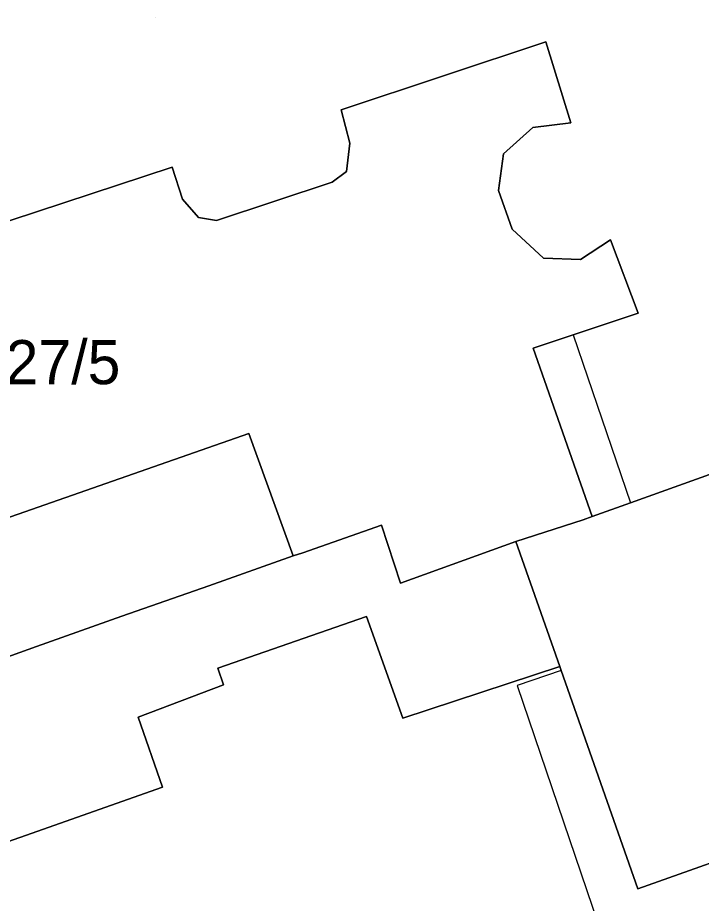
# Model space of a CAD drawing. Extents: x -263423 to -261326, y -1240067 to -1237864.
# Drawn here: x -263016.24 to -262985.25, y -1238975.73 to -1238935.57 of the extents above; entities that cross this region are included whole.
import ezdxf

# ---------------------------------------------------------------- set-up
doc = ezdxf.new("R2010")
doc.units = 0
for name, color, linetype in [('body_kn', 7, 'Continuous'), ('kladpar_druhypozemkov', 7, 'Continuous'), ('kladpar_hranice', 7, 'Continuous'), ('kladpar_parcelnecisla', 7, 'Continuous'), ('kladpar_plochy', 7, 'Continuous'), ('zappar_hrandruhpozemk', 7, 'Continuous'), ('znacky', 7, 'Continuous')]:
    doc.layers.add(name, color=color, linetype=linetype)

msp = doc.modelspace()

# ---------------------------------------------------------------- linework, layer by layer
at = {"layer": 'body_kn'}
for p, q in [((-262992.3, -1238936.67), (-262992.3, -1238936.67)), ((-263001.57, -1238939.75), (-263001.57, -1238939.75)), ((-262991.16, -1238940.34), (-262991.16, -1238940.34)), ((-262992.89, -1238940.55), (-262992.89, -1238940.55)), ((-263001.18, -1238941.26), (-263001.18, -1238941.26)), ((-262994.22, -1238941.75), (-262994.22, -1238941.75)), ((-263009.24, -1238942.35), (-263009.24, -1238942.35)), ((-263001.34, -1238942.54), (-263001.34, -1238942.54)), ((-263001.99, -1238943.03), (-263001.99, -1238943.03)), ((-262994.45, -1238943.4), (-262994.45, -1238943.4)), ((-263008.77, -1238943.8), (-263008.77, -1238943.8)), ((-263008.04, -1238944.63), (-263008.04, -1238944.63)), ((-263007.22, -1238944.76), (-263007.22, -1238944.76)), ((-262993.83, -1238945.16), (-262993.83, -1238945.16)), ((-262989.37, -1238945.65), (-262989.37, -1238945.65)), ((-262992.41, -1238946.48), (-262992.41, -1238946.48)), ((-262990.73, -1238946.53), (-262990.73, -1238946.53)), ((-262988.12, -1238948.97), (-262988.12, -1238948.97)), ((-262991.06, -1238949.95), (-262991.06, -1238949.95)), ((-262991.06, -1238949.95), (-262991.06, -1238949.95)), ((-262992.87, -1238950.56), (-262992.87, -1238950.56)), ((-263005.76, -1238954.43), (-263005.76, -1238954.43)), ((-263005.76, -1238954.43), (-263005.76, -1238954.43)), ((-262988.46, -1238957.57), (-262988.46, -1238957.57)), ((-262990.61, -1238958.34), (-262990.61, -1238958.34)), ((-262990.2, -1238958.19), (-262990.2, -1238958.19)), ((-262999.75, -1238958.59), (-262999.75, -1238958.59)), ((-262993.66, -1238959.33), (-262993.66, -1238959.33)), ((-263003.75, -1238959.97), (-263003.75, -1238959.97)), ((-263003.75, -1238959.97), (-263003.75, -1238959.97)), ((-263003.31, -1238959.84), (-263003.31, -1238959.84)), ((-262998.88, -1238961.21), (-262998.88, -1238961.21)), ((-263007.57, -1238961.34), (-263007.57, -1238961.34)), ((-263011.51, -1238962.71), (-263011.51, -1238962.71)), ((-263000.42, -1238962.73), (-263000.42, -1238962.73)), ((-263015.39, -1238964.08), (-263015.39, -1238964.08)), ((-263007.17, -1238965.06), (-263007.17, -1238965.06)), ((-262991.67, -1238964.99), (-262991.67, -1238964.99)), ((-262991.61, -1238965.17), (-262991.61, -1238965.17)), ((-262991.61, -1238965.17), (-262991.61, -1238965.17)), ((-263006.91, -1238965.82), (-263006.91, -1238965.82)), ((-262993.6, -1238965.86), (-262993.6, -1238965.86)), ((-263010.78, -1238967.29), (-263010.78, -1238967.29)), ((-262998.78, -1238967.34), (-262998.78, -1238967.34)), ((-263009.68, -1238970.46), (-263009.68, -1238970.46)), ((-262988.13, -1238975.08), (-262988.13, -1238975.08))]:
    msp.add_line(p, q, dxfattribs=at)
at = {"layer": 'kladpar_druhypozemkov'}
msp.add_line((-263013.96, -1238950.49), (-263013.96, -1238950.49), dxfattribs=at)
at = {"layer": 'kladpar_hranice'}
for points in [[(-263026.41, -1238948), (-263009.24, -1238942.35), (-263008.77, -1238943.8), (-263008.04, -1238944.63), (-263007.22, -1238944.76), (-263001.99, -1238943.03), (-263001.34, -1238942.54), (-263001.18, -1238941.26), (-263001.57, -1238939.75), (-262992.3, -1238936.67), (-262991.16, -1238940.34), (-262992.89, -1238940.55), (-262994.22, -1238941.75), (-262994.45, -1238943.4), (-262993.83, -1238945.16), (-262992.41, -1238946.48), (-262990.73, -1238946.53), (-262989.37, -1238945.65), (-262988.12, -1238948.97), (-262991.06, -1238949.95), (-262992.87, -1238950.56), (-262990.2, -1238958.19), (-262990.61, -1238958.34), (-262993.66, -1238959.33), (-262998.88, -1238961.21), (-262999.75, -1238958.59), (-263003.31, -1238959.84), (-263003.75, -1238959.97), (-263005.76, -1238954.43)], [(-262976.5, -1238953.28), (-262988.46, -1238957.57), (-262990.2, -1238958.19), (-262992.87, -1238950.56), (-262991.06, -1238949.95), (-262988.12, -1238948.97), (-262989.37, -1238945.65), (-262990.73, -1238946.53), (-262992.41, -1238946.48), (-262993.83, -1238945.16), (-262994.45, -1238943.4), (-262994.22, -1238941.75), (-262992.89, -1238940.55), (-262991.16, -1238940.34), (-262992.3, -1238936.67), (-263001.57, -1238939.75), (-263001.18, -1238941.26), (-263001.34, -1238942.54), (-263001.99, -1238943.03), (-263007.22, -1238944.76), (-263008.04, -1238944.63), (-263008.77, -1238943.8), (-263009.24, -1238942.35), (-263026.41, -1238948)], [(-262976.5, -1238953.28), (-262970.34, -1238971.58), (-262969.96, -1238971.45), (-262967.16, -1238979.36), (-262967.6, -1238979.48), (-262961.45, -1238997.59), (-262967.43, -1238999.9), (-262972.07, -1239001.69), (-262978.32, -1239004.11), (-262979.79, -1238999.81), (-262983.77, -1238988.15), (-262977.35, -1238985.84), (-262979.01, -1238981.03), (-262980.12, -1238977.8), (-262981.83, -1238972.83), (-262988.13, -1238975.08), (-262991.61, -1238965.17), (-262991.67, -1238964.99), (-262993.66, -1238959.33), (-262990.61, -1238958.34), (-262990.2, -1238958.19), (-262988.46, -1238957.57), (-262976.5, -1238953.28)], [(-263003.75, -1238959.97), (-263007.57, -1238961.34), (-263011.51, -1238962.71), (-263015.39, -1238964.08), (-263019.39, -1238965.52), (-263041.77, -1238973.5), (-263043.74, -1238967.95), (-263029.19, -1238962.62), (-263005.76, -1238954.43), (-263003.75, -1238959.97)], [(-263005.76, -1238954.43), (-263029.19, -1238962.62)], [(-263019.39, -1238965.52), (-263015.39, -1238964.08), (-263011.51, -1238962.71), (-263007.57, -1238961.34), (-263003.75, -1238959.97), (-263003.31, -1238959.84), (-262999.75, -1238958.59), (-262998.88, -1238961.21), (-262993.66, -1238959.33), (-262991.67, -1238964.99), (-262998.78, -1238967.34), (-263000.42, -1238962.73), (-263007.17, -1238965.06), (-263006.91, -1238965.82), (-263010.78, -1238967.29), (-263009.68, -1238970.46), (-263022.62, -1238975.03)], [(-263022.62, -1238975.03), (-263009.68, -1238970.46), (-263010.78, -1238967.29), (-263006.91, -1238965.82), (-263007.17, -1238965.06), (-263000.42, -1238962.73), (-262998.78, -1238967.34), (-262991.67, -1238964.99), (-262991.61, -1238965.17), (-262988.13, -1238975.08), (-262981.83, -1238972.83), (-262980.12, -1238977.8), (-262979.01, -1238981.03), (-262977.35, -1238985.84), (-262983.77, -1238988.15), (-262979.79, -1238999.81), (-262978.32, -1239004.11), (-262993.69, -1239010.04), (-262992.54, -1239014.37), (-262990.66, -1239021.46), (-262998.33, -1239023.84), (-262995.94, -1239033.61)]]:
    msp.add_lwpolyline(points, dxfattribs=at)
at = {"layer": 'kladpar_plochy'}
for points in [[(-263026.41, -1238948), (-263009.24, -1238942.35), (-263008.77, -1238943.8), (-263008.04, -1238944.63), (-263007.22, -1238944.76), (-263001.99, -1238943.03), (-263001.34, -1238942.54), (-263001.18, -1238941.26), (-263001.57, -1238939.75), (-262992.3, -1238936.67), (-262991.16, -1238940.34), (-262992.89, -1238940.55), (-262994.22, -1238941.75), (-262994.45, -1238943.4), (-262993.83, -1238945.16), (-262992.41, -1238946.48), (-262990.73, -1238946.53), (-262989.37, -1238945.65), (-262988.12, -1238948.97), (-262991.06, -1238949.95), (-262992.87, -1238950.56), (-262990.2, -1238958.19), (-262990.61, -1238958.34), (-262993.66, -1238959.33), (-262998.88, -1238961.21), (-262999.75, -1238958.59), (-263003.31, -1238959.84), (-263003.75, -1238959.97), (-263005.76, -1238954.43), (-263029.19, -1238962.62)], [(-262976.5, -1238953.28), (-262988.46, -1238957.57), (-262990.2, -1238958.19), (-262992.87, -1238950.56), (-262991.06, -1238949.95), (-262988.12, -1238948.97), (-262989.37, -1238945.65), (-262990.73, -1238946.53), (-262992.41, -1238946.48), (-262993.83, -1238945.16), (-262994.45, -1238943.4), (-262994.22, -1238941.75), (-262992.89, -1238940.55), (-262991.16, -1238940.34), (-262992.3, -1238936.67), (-263001.57, -1238939.75), (-263001.18, -1238941.26), (-263001.34, -1238942.54), (-263001.99, -1238943.03), (-263007.22, -1238944.76), (-263008.04, -1238944.63), (-263008.77, -1238943.8), (-263009.24, -1238942.35), (-263026.41, -1238948)], [(-263019.39, -1238965.52), (-263015.39, -1238964.08), (-263011.51, -1238962.71), (-263007.57, -1238961.34), (-263003.75, -1238959.97), (-263003.31, -1238959.84), (-262999.75, -1238958.59), (-262998.88, -1238961.21), (-262993.66, -1238959.33), (-262991.67, -1238964.99), (-262998.78, -1238967.34), (-263000.42, -1238962.73), (-263007.17, -1238965.06), (-263006.91, -1238965.82), (-263010.78, -1238967.29), (-263009.68, -1238970.46), (-263022.62, -1238975.03)], [(-263022.62, -1238975.03), (-263009.68, -1238970.46), (-263010.78, -1238967.29), (-263006.91, -1238965.82), (-263007.17, -1238965.06), (-263000.42, -1238962.73), (-262998.78, -1238967.34), (-262991.67, -1238964.99), (-262991.61, -1238965.17), (-262988.13, -1238975.08), (-262981.83, -1238972.83), (-262980.12, -1238977.8), (-262979.01, -1238981.03), (-262977.35, -1238985.84), (-262983.77, -1238988.15), (-262979.79, -1238999.81), (-262978.32, -1239004.11), (-262993.69, -1239010.04), (-262992.54, -1239014.37), (-262990.66, -1239021.46), (-262998.33, -1239023.84), (-262995.94, -1239033.61)]]:
    msp.add_lwpolyline(points, dxfattribs=at)
for points in [[(-262976.5, -1238953.28), (-262970.34, -1238971.58), (-262969.96, -1238971.45), (-262967.16, -1238979.36), (-262967.6, -1238979.48), (-262961.45, -1238997.59), (-262967.43, -1238999.9), (-262972.07, -1239001.69), (-262978.32, -1239004.11), (-262979.79, -1238999.81), (-262983.77, -1238988.15), (-262977.35, -1238985.84), (-262979.01, -1238981.03), (-262980.12, -1238977.8), (-262981.83, -1238972.83), (-262988.13, -1238975.08), (-262991.61, -1238965.17), (-262991.67, -1238964.99), (-262993.66, -1238959.33), (-262990.61, -1238958.34), (-262990.2, -1238958.19), (-262988.46, -1238957.57)], [(-263003.75, -1238959.97), (-263007.57, -1238961.34), (-263011.51, -1238962.71), (-263015.39, -1238964.08), (-263019.39, -1238965.52), (-263041.77, -1238973.5), (-263043.74, -1238967.95), (-263029.19, -1238962.62), (-263005.76, -1238954.43)]]:
    msp.add_lwpolyline(points, close=True, dxfattribs=at)
at = {"layer": 'zappar_hrandruhpozemk'}
for p, q in [((-262991.06, -1238949.95), (-262988.46, -1238957.57)), ((-262991.61, -1238965.17), (-262993.6, -1238965.86)), ((-262993.6, -1238965.86), (-262989.53, -1238977.84))]:
    msp.add_line(p, q, dxfattribs=at)
at = {"layer": 'znacky'}
msp.add_line((-263010.01, -1238935.57), (-263010.01, -1238935.57), dxfattribs=at)

# ---------------------------------------------------------------- texts
at = {"layer": 'kladpar_parcelnecisla'}
msp.add_text('627/5', height=2, dxfattribs=at).set_placement((-263018.274, -1238952.19))

doc.saveas('drawing.dxf')
